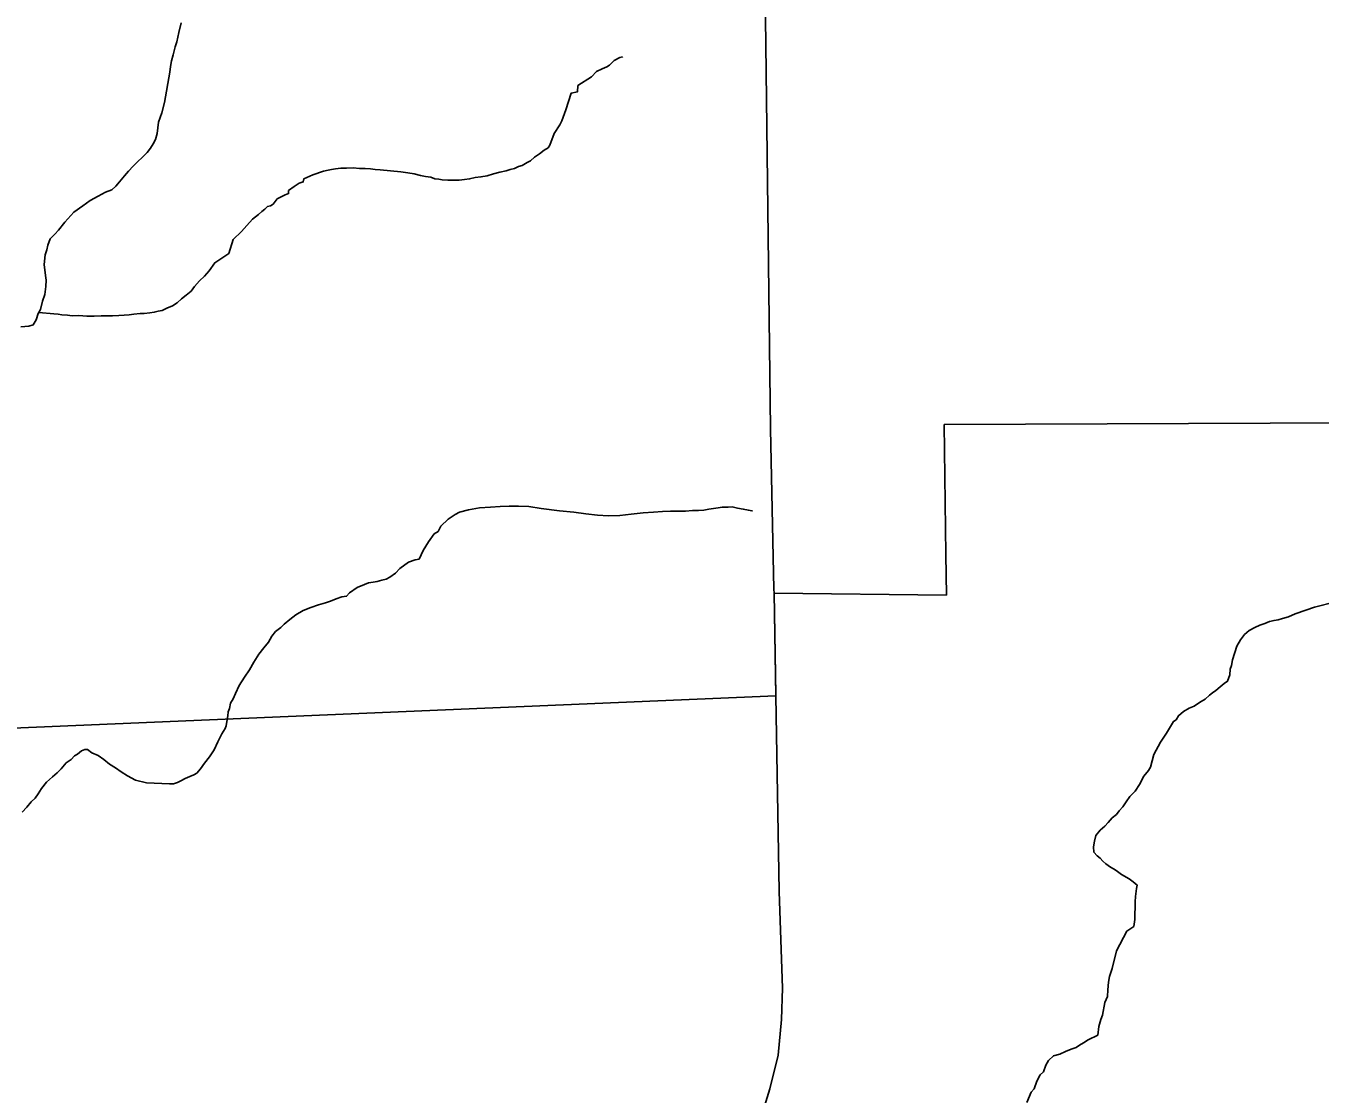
# Model space of a CAD drawing. Extents: x 2010165 to 2382125, y 1060529 to 1407316.
# Drawn here: x 2219834 to 2224378, y 1233012 to 1236761 of the extents above; entities that cross this region are included whole.
import ezdxf

# ---------------------------------------------------------------- set-up
doc = ezdxf.new("R2010")
doc.units = 0
for name, color, linetype in [('GM_X_City_Street', 7, 'Continuous'), ('GM_X_Corporation', 7, 'Continuous'), ('GM_X_Minor_River', 7, 'Continuous')]:
    doc.layers.add(name, color=color, linetype=linetype)

msp = doc.modelspace()

# ---------------------------------------------------------------- linework, layer by layer
at = {"layer": 'GM_X_City_Street'}
for points in [[(2222431.2, 1236695), (2222423.1, 1237332.1), (2222414.2, 1237750.3)], [(2222460.2, 1234783.9), (2222448.5, 1235346.4), (2222431.2, 1236695)], [(2222466.4, 1234412.3), (2222460.5, 1234769.5), (2222460.2, 1234783.9)], [(2222367.4, 1232776.7), (2222446, 1233029.6), (2222475.1, 1233148.1), (2222487.2, 1233273.9), (2222489.6, 1233382.8), (2222478.7, 1233722.8), (2222466.5, 1234409.8), (2222466.4, 1234412.3)]]:
    msp.add_lwpolyline(points, dxfattribs=at)
at = {"layer": 'GM_X_Corporation'}
for points in [[(2225013.4, 1238075.2), (2225059.6, 1235369.7), (2223057.8, 1235361.5), (2223064.1, 1234905.9), (2223065.9, 1234762.8), (2222460.5, 1234769.5), (2222466.5, 1234409.8), (2219731.4, 1234294)], [(2219731.4, 1234294), (2222466.5, 1234409.8), (2222460.5, 1234769.5), (2223065.9, 1234762.8), (2223064.1, 1234905.9), (2223057.8, 1235361.5), (2225059.6, 1235369.7), (2231643.9, 1235413.2)]]:
    msp.add_lwpolyline(points, dxfattribs=at)
at = {"layer": 'GM_X_Minor_River'}
for points in [[(2219815.6, 1235704.4), (2219843.6, 1235706.8), (2219859.6, 1235711.1), (2219869.4, 1235729.3), (2219877.1, 1235751.5), (2219884.9, 1235765.7), (2219892.4, 1235793.9), (2219900.1, 1235818.1), (2219903.6, 1235846.3), (2219905.3, 1235868.5), (2219903, 1235884.5), (2219898.4, 1235922.6), (2219901.8, 1235956.8), (2219907.6, 1235975), (2219911.3, 1235991.1), (2219919, 1236013.3), (2219934.8, 1236029.6), (2219948.6, 1236043.9), (2219970.2, 1236072.3), (2220001.8, 1236106.9), (2220033.6, 1236129.5), (2220059.4, 1236148), (2220087.3, 1236162.4), (2220113.1, 1236176.9), (2220135.1, 1236185.2), (2220149, 1236197.5), (2220162.7, 1236213.8), (2220180.5, 1236234.1), (2220194.3, 1236250.4), (2220210, 1236268.7), (2220225.9, 1236283), (2220243.7, 1236299.4), (2220259.5, 1236315.7), (2220271.3, 1236331.9), (2220281.1, 1236346.1), (2220288.8, 1236362.3), (2220294.5, 1236382.5), (2220299.9, 1236422.7), (2220311.4, 1236455.1), (2220320.9, 1236491.3), (2220339.2, 1236598.1), (2220340.9, 1236618.2), (2220344.6, 1236638.4), (2220350.3, 1236658.5), (2220354.1, 1236672.7), (2220357.9, 1236686.8), (2220363.6, 1236704.9), (2220371.1, 1236737.2), (2220378.6, 1236771.5)], [(2221707.8, 1236413.3), (2221715.6, 1236427.5), (2221729, 1236465.8), (2221748.1, 1236524.4), (2221770.2, 1236528.7), (2221771.8, 1236550.9), (2221819.5, 1236581.7), (2221837.3, 1236600), (2221857.2, 1236610.4), (2221873.2, 1236616.6), (2221883.1, 1236622.8), (2221898.9, 1236639.1), (2221918.8, 1236649.5), (2221928.8, 1236651.6), (2221928.8, 1236651.6)], [(2219878.7, 1235754.6), (2219931.3, 1235750.3), (2219947.4, 1235748.5), (2219959.5, 1235746.7), (2219979.6, 1235745), (2219995.7, 1235743.2), (2220019.8, 1235743.6), (2220047.9, 1235742), (2220074, 1235742.4), (2220098.1, 1235742.7), (2220118.2, 1235743), (2220138.2, 1235743.3), (2220160.3, 1235743.6), (2220178.4, 1235745.9), (2220196.4, 1235746.2), (2220212.5, 1235748.4), (2220234.5, 1235750.8), (2220248.6, 1235750.9), (2220268.6, 1235753.3), (2220284.6, 1235755.5), (2220298.6, 1235759.7), (2220312.7, 1235761.9), (2220328.6, 1235770.2), (2220348.5, 1235778.5), (2220364.4, 1235788.8), (2220380.3, 1235803.1), (2220396.1, 1235815.4), (2220414, 1235829.7), (2220425.8, 1235846), (2220443.5, 1235866.3), (2220461.3, 1235882.7), (2220477.1, 1235901), (2220496.7, 1235929.4), (2220546.4, 1235962.3), (2220561.6, 1236010.7), (2220591.3, 1236039.3), (2220609, 1236059.6), (2220628.8, 1236082), (2220650.6, 1236098.4), (2220662.5, 1236108.6), (2220672.4, 1236116.8), (2220682.3, 1236127), (2220692.3, 1236129.1), (2220702.2, 1236135.3), (2220716, 1236153.6), (2220743.8, 1236168.1), (2220755.8, 1236172.3), (2220755.7, 1236182.3), (2220775.5, 1236196.7), (2220793.4, 1236209), (2220807.4, 1236213.2), (2220809.2, 1236223.3), (2220841.1, 1236237.8), (2220879.1, 1236250.4), (2220895.1, 1236254.7), (2220907.1, 1236256.9), (2220921.1, 1236259.1), (2220939.1, 1236261.4), (2220959.2, 1236261.7), (2220983.3, 1236262), (2221005.4, 1236260.3), (2221025.5, 1236260.6), (2221043.6, 1236258.9), (2221059.7, 1236257.1), (2221077.8, 1236255.4), (2221150.2, 1236248.4), (2221174.3, 1236244.7), (2221196.5, 1236241), (2221218.7, 1236235.3), (2221236.8, 1236231.6), (2221254.9, 1236229.8), (2221269.1, 1236224), (2221283.2, 1236222.2), (2221295.2, 1236220.4), (2221315.3, 1236218.7), (2221335.4, 1236219), (2221355.5, 1236219.3), (2221373.5, 1236221.6), (2221391.6, 1236223.8), (2221411.6, 1236228.1), (2221431.6, 1236230.4), (2221453.6, 1236234.8), (2221475.6, 1236241.1), (2221497.6, 1236247.5), (2221519.6, 1236251.8), (2221533.6, 1236256), (2221549.6, 1236260.3), (2221563.6, 1236266.5), (2221575.6, 1236270.7), (2221593.5, 1236281), (2221605.4, 1236287.2), (2221619.3, 1236299.5), (2221637.1, 1236311.8), (2221653, 1236324.1), (2221666.9, 1236332.3), (2221672.8, 1236342.5), (2221688.2, 1236382.9), (2221707.8, 1236413.3)], [(2220533.3, 1234294.5), (2220537.1, 1234304.6), (2220538.9, 1234318.7), (2220542.6, 1234338.9), (2220544.4, 1234353), (2220548.2, 1234365.1), (2220551.9, 1234383.2), (2220561.7, 1234399.4), (2220569.4, 1234417.6), (2220583, 1234445.9), (2220600.7, 1234474.3), (2220618.3, 1234500.7), (2220633.9, 1234527.1), (2220651.5, 1234555.5), (2220669.3, 1234577.8), (2220685, 1234598.1), (2220696.7, 1234618.4), (2220710.5, 1234634.7), (2220728.3, 1234649), (2220740.2, 1234661.2), (2220760, 1234677.6), (2220781.8, 1234694), (2220807.7, 1234708.4), (2220833.6, 1234718.9), (2220861.6, 1234729.3), (2220885.6, 1234735.7), (2220903.6, 1234742), (2220923.5, 1234750.3), (2220943.5, 1234756.6), (2220959.5, 1234758.9), (2220969.4, 1234771.1), (2220997.2, 1234789.6), (2221023.1, 1234800), (2221037.1, 1234806.2), (2221053.1, 1234808.5), (2221067.1, 1234810.7), (2221083.1, 1234814.9), (2221099.1, 1234819.2), (2221111, 1234825.4), (2221130.9, 1234839.8), (2221146.7, 1234856.1), (2221176.5, 1234878.6), (2221200.4, 1234887), (2221214.4, 1234889.2), (2221228, 1234919.5), (2221247.6, 1234950), (2221267.2, 1234978.4), (2221281.1, 1234986.6), (2221290.9, 1235004.8), (2221316.6, 1235029.3), (2221340.4, 1235045.7), (2221356.3, 1235054), (2221388.3, 1235062.5), (2221426.4, 1235069.1), (2221464.5, 1235071.7), (2221498.6, 1235074.2), (2221530.7, 1235074.7), (2221562.8, 1235075.1), (2221599, 1235073.7), (2221643.3, 1235066.3), (2221707.7, 1235059.2), (2221758, 1235053.9), (2221800.2, 1235048.5), (2221840.5, 1235043.1), (2221878.7, 1235041.6), (2221918.8, 1235042.2), (2221958.9, 1235046.8), (2222001, 1235051.4), (2222037.1, 1235054), (2222069.2, 1235056.5), (2222097.3, 1235056.9), (2222129.4, 1235057.3), (2222149.5, 1235057.6), (2222173.6, 1235060), (2222195.6, 1235060.3), (2222213.7, 1235060.6), (2222231.7, 1235064.9), (2222247.8, 1235067.1), (2222263.8, 1235069.4), (2222277.8, 1235071.6), (2222289.8, 1235071.8), (2222299.9, 1235071.9), (2222313.9, 1235072.1), (2222332.1, 1235068.4), (2222352.2, 1235064.6), (2222370.3, 1235060.9), (2222382.4, 1235059.1), (2222384.4, 1235059.1)], [(2223641.8, 1233807.8), (2223625.5, 1233819.7), (2223615.3, 1233829.6), (2223605.1, 1233839.5), (2223594.9, 1233847.3), (2223582.7, 1233861.2), (2223582.4, 1233879.3), (2223586.1, 1233899.4), (2223589.7, 1233919.6), (2223605.5, 1233937.9), (2223621.3, 1233952.2), (2223633.2, 1233964.4), (2223647, 1233980.7), (2223662.8, 1233993), (2223672.7, 1234005.2), (2223684.5, 1234019.4), (2223696.3, 1234037.7), (2223710, 1234056), (2223727.8, 1234074.3), (2223743.5, 1234098.6), (2223759.1, 1234127), (2223774.8, 1234147.3), (2223782.6, 1234159.5), (2223794, 1234203.9), (2223817.4, 1234246.4), (2223838.9, 1234278.9), (2223852.6, 1234301.2), (2223862.4, 1234319.4), (2223872.3, 1234325.6), (2223880.1, 1234339.7), (2223898, 1234354.1), (2223917.8, 1234366.4), (2223935.8, 1234372.7), (2223947.7, 1234380.9), (2223959.6, 1234389.1), (2223973.6, 1234397.4), (2223989.4, 1234411.7), (2223999.3, 1234419.8), (2224011.2, 1234428.1), (2224027.1, 1234440.4), (2224040.9, 1234452.6), (2224052.9, 1234460.8), (2224060.5, 1234483), (2224062.2, 1234503.1), (2224066, 1234515.3), (2224069.7, 1234535.4), (2224085, 1234583.8), (2224098.7, 1234606.1), (2224112.4, 1234624.4), (2224128.3, 1234638.7), (2224148.2, 1234649.1), (2224166.1, 1234657.4), (2224184.1, 1234663.7), (2224200.1, 1234669.9), (2224216.1, 1234674.2), (2224230.1, 1234676.4), (2224246.1, 1234680.6), (2224266.1, 1234687), (2224290, 1234697.4), (2224327.9, 1234710), (2224357.9, 1234720.5), (2224431.9, 1234739.6)], [(2219821.2, 1234000.8), (2219836.9, 1234019.1), (2219852.7, 1234037.4), (2219866.5, 1234049.7), (2219876.3, 1234065.9), (2219888.1, 1234084.1), (2219905.8, 1234106.5), (2219927.6, 1234124.9), (2219943.4, 1234139.2), (2219957.2, 1234153.5), (2219975, 1234173.8), (2219992.9, 1234186.1), (2220004.7, 1234198.4), (2220014.6, 1234204.6), (2220028.5, 1234216.8), (2220040.5, 1234221), (2220050.5, 1234221.1), (2220064.8, 1234209.3), (2220087, 1234199.6), (2220107.3, 1234185.8), (2220127.7, 1234170.1), (2220148, 1234156.3), (2220168.3, 1234142.5), (2220190.6, 1234128.8), (2220219, 1234113.1), (2220257.3, 1234103.6), (2220337.6, 1234100.8), (2220351.7, 1234101), (2220365.7, 1234105.2), (2220377.6, 1234111.4), (2220393.5, 1234119.7), (2220409.5, 1234126), (2220423.5, 1234132.2), (2220433.4, 1234138.4), (2220447.2, 1234152.6), (2220461, 1234172.9), (2220478.7, 1234195.3), (2220494.3, 1234219.6), (2220507.9, 1234248), (2220521.5, 1234276.3), (2220533.3, 1234294.5)], [(2223347.9, 1232981.8), (2223363.4, 1233018.2), (2223373.2, 1233030.4), (2223382.9, 1233056.7), (2223394.5, 1233078.9), (2223406.4, 1233089.2), (2223414.1, 1233113.4), (2223423.8, 1233129.6), (2223441.7, 1233145.9), (2223463.6, 1233152.3), (2223483.6, 1233160.6), (2223503.5, 1233168.9), (2223521.5, 1233175.2), (2223533.4, 1233183.4), (2223547.3, 1233191.7), (2223563.2, 1233202), (2223597.1, 1233218.5), (2223600.6, 1233248.7), (2223608.3, 1233272.9), (2223614, 1233289.1), (2223621.3, 1233333.4), (2223631.1, 1233353.6), (2223632.7, 1233377.8), (2223634.3, 1233403.9), (2223637.9, 1233424.1), (2223643.7, 1233442.2), (2223647.5, 1233452.3), (2223662.6, 1233514.8), (2223699.6, 1233583.7), (2223723.4, 1233600.1), (2223727.1, 1233624.3), (2223728.1, 1233686.6), (2223729.8, 1233704.7), (2223733.3, 1233732.8), (2223735.2, 1233744.9), (2223720.9, 1233756.8), (2223706.7, 1233766.6), (2223680.3, 1233782.3), (2223662, 1233796.1), (2223651.9, 1233802), (2223641.8, 1233807.8)]]:
    msp.add_lwpolyline(points, dxfattribs=at)

doc.saveas('drawing.dxf')
